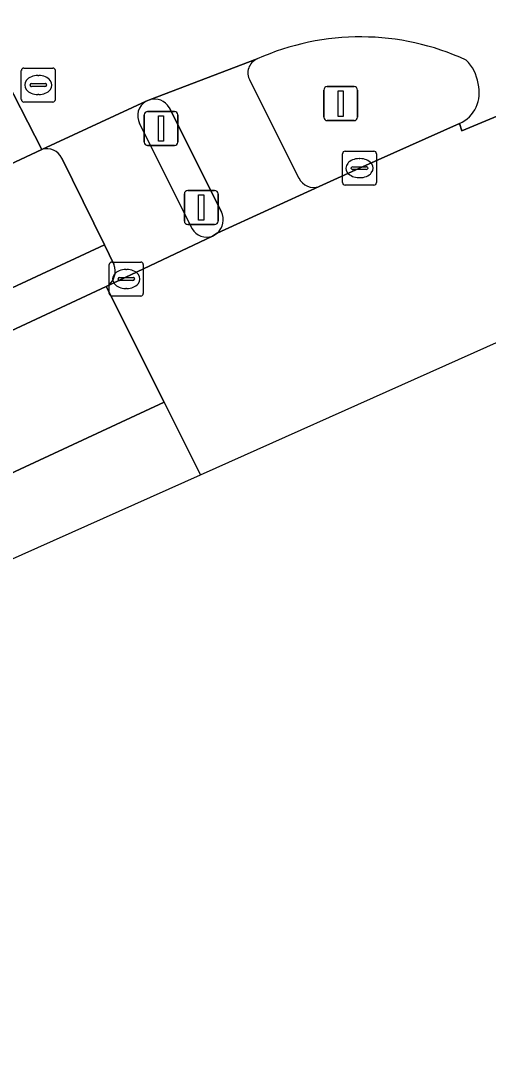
# Model space of a CAD drawing. Extents: x 158352 to 159489, y 383828 to 384603.
# Drawn here: x 158921.02 to 158934.79, y 383828 to 383858.39 of the extents above; entities that cross this region are included whole.
import ezdxf

# ---------------------------------------------------------------- set-up
doc = ezdxf.new("R2010")
doc.units = 0
for name, color, linetype in [('IMGEO_Fietspad_open', 7, 'Continuous'), ('IMGEO_Kolk', 7, 'Continuous'), ('IMGEO_Lichtmast', 7, 'Continuous'), ('IMGEO_OVBaan_gesloten', 7, 'Continuous'), ('IMGEO_Rijbaan_regionaal_gesloten', 7, 'Continuous'), ('IMGEO_Rioolput', 7, 'Continuous'), ('IMGEO_Verkeerseiland_open', 7, 'Continuous'), ('IMGEO_Verkeersregelinstallatiepaal', 7, 'Continuous'), ('IMGEO_Voetpad_open', 7, 'Continuous')]:
    doc.layers.add(name, color=color, linetype=linetype)

msp = doc.modelspace()

# ---------------------------------------------------------------- linework, layer by layer
at = {"layer": 'IMGEO_Fietspad_open'}
for points in [[(158927.984, 383857.264), (158924.816, 383856.059)], [(158929.214, 383853.759), (158927.766, 383856.634)], [(158925.398, 383855.83), (158926.933, 383852.766)], [(158926.805, 383852.133), (158929.808, 383853.51)]]:
    msp.add_lwpolyline(points, dxfattribs=at)
for centre, radius, start, end in [((158928.16, 383856.85), 0.449, 113.0295, 208.7961), ((158924.961, 383855.574), 0.506, 30.3613, 106.6824), ((158929.645, 383853.955), 0.473, 204.4016, 290.1123), ((158926.445, 383852.535), 0.54, 311.8444, 25.2922)]:
    msp.add_arc(centre, radius, start, end, dxfattribs=at)
at = {"layer": 'IMGEO_Kolk'}
for p, q in [((158930.497, 383853.623), (158930.497, 383854.475)), ((158930.572, 383854.549), (158931.424, 383854.549)), ((158931.498, 383854.475), (158931.498, 383853.623)), ((158930.985, 383854.329), (158931.01, 383854.329)), ((158930.756, 383854.043), (158930.756, 383854.055)), ((158931.194, 383854.006), (158930.796, 383854.006)), ((158930.799, 383854.092), (158931.197, 383854.092)), ((158931.24, 383854.055), (158931.24, 383854.043)), ((158931.424, 383853.549), (158930.572, 383853.549)), ((158931.008, 383853.769), (158930.983, 383853.769)), ((158923.63, 383850.361), (158923.63, 383851.213)), ((158923.705, 383851.287), (158924.557, 383851.287)), ((158924.631, 383851.213), (158924.631, 383850.361)), ((158923.889, 383850.781), (158923.889, 383850.793)), ((158923.932, 383850.83), (158924.33, 383850.83)), ((158924.118, 383851.067), (158924.143, 383851.067)), ((158924.373, 383850.793), (158924.373, 383850.781)), ((158924.327, 383850.744), (158923.929, 383850.744)), ((158924.141, 383850.507), (158924.116, 383850.507)), ((158924.557, 383850.287), (158923.705, 383850.287))]:
    msp.add_line(p, q, dxfattribs=at)
for points in [[(158930.497, 383853.623), (158930.497, 383854.475)], [(158930.572, 383854.549), (158931.424, 383854.549)], [(158931.498, 383854.475), (158931.498, 383853.623)], [(158931.424, 383853.549), (158930.572, 383853.549)], [(158923.63, 383850.361), (158923.63, 383851.213)], [(158923.705, 383851.287), (158924.557, 383851.287)], [(158924.631, 383851.213), (158924.631, 383850.361)], [(158924.557, 383850.287), (158923.705, 383850.287)]]:
    msp.add_lwpolyline(points, dxfattribs=at)
for centre, radius, start, end in [((158930.574, 383854.473), 0.0765, 91.552, 178.448), ((158930.574, 383854.473), 0.0765, 91.552, 178.448), ((158931.422, 383854.473), 0.0765, 1.552, 88.448), ((158931.422, 383854.473), 0.0765, 1.552, 88.448), ((158930.796, 383854.052), 0.0403, 85.8775, 175.7526), ((158930.793, 383854.042), 0.0366, 178.938, 274.7102), ((158931.197, 383854.049), 0.043, 264.8664, 352.4533), ((158931.201, 383854.054), 0.0386, 1.7309, 96.639), ((158930.574, 383853.625), 0.0765, 181.552, 268.448), ((158930.574, 383853.625), 0.0765, 181.552, 268.448), ((158931.422, 383853.625), 0.0765, 271.552, 358.448), ((158931.422, 383853.625), 0.0765, 271.552, 358.448), ((158923.707, 383851.211), 0.0765, 91.552, 178.448), ((158923.707, 383851.211), 0.0765, 91.552, 178.448), ((158924.555, 383851.211), 0.0765, 1.552, 88.448), ((158924.555, 383851.211), 0.0765, 1.552, 88.448), ((158923.929, 383850.79), 0.0403, 85.8775, 175.7526), ((158924.334, 383850.792), 0.0386, 1.7309, 96.639), ((158923.926, 383850.78), 0.0366, 178.938, 274.7102), ((158924.33, 383850.787), 0.043, 264.8664, 352.4533), ((158923.707, 383850.363), 0.0765, 181.552, 268.448), ((158923.707, 383850.363), 0.0765, 181.552, 268.448), ((158924.555, 383850.363), 0.0765, 271.552, 358.448), ((158924.555, 383850.363), 0.0765, 271.552, 358.448)]:
    msp.add_arc(centre, radius, start, end, dxfattribs=at)
for centre, major_axis, ratio, start_param, end_param in [((158930.984, 383854.049), (-0.387, 0.002), 0.722429, 4.712389, 7.853982), ((158931.009, 383854.049), (-0.39, 0.002), 0.717154, 1.570796, 4.712389), ((158924.117, 383850.787), (-0.387, 0.002), 0.722429, 4.712389, 7.853982), ((158924.142, 383850.787), (-0.39, 0.002), 0.717154, 1.570796, 4.712389)]:
    msp.add_ellipse(centre, major_axis=major_axis, ratio=ratio, start_param=start_param, end_param=end_param, dxfattribs=at)
at = {"layer": 'IMGEO_Lichtmast'}
for p, q in [((158929.949, 383855.547), (158929.949, 383856.347)), ((158929.949, 383856.347), (158929.949, 383855.547)), ((158930.049, 383856.447), (158930.839, 383856.447)), ((158930.839, 383856.447), (158930.049, 383856.447)), ((158930.939, 383856.347), (158930.939, 383855.547)), ((158930.939, 383855.547), (158930.939, 383856.347)), ((158930.839, 383855.447), (158930.049, 383855.447)), ((158930.049, 383855.447), (158930.839, 383855.447))]:
    msp.add_line(p, q, dxfattribs=at)
msp.add_lwpolyline([(158930.369, 383856.322), (158930.519, 383856.322), (158930.519, 383855.572), (158930.369, 383855.572), (158930.369, 383856.322)], dxfattribs=at)
for centre, start, end in [((158930.049, 383856.347), 90, 180), ((158930.049, 383856.347), 90, 180), ((158930.839, 383856.347), 0, 90), ((158930.839, 383856.347), 360, 90), ((158930.049, 383855.547), 180, 270), ((158930.049, 383855.547), 180, 270), ((158930.839, 383855.547), 270, 0), ((158930.839, 383855.547), 270, 0)]:
    msp.add_arc(centre, 0.1, start, end, dxfattribs=at)
at = {"layer": 'IMGEO_OVBaan_gesloten'}
for points in [[(158926.315, 383845.029), (158939.844, 383851.068), (158960.604, 383860.334), (158959.706, 383862.12), (158958.082, 383865.353), (158954.795, 383864.018), (158954.728, 383863.996), (158951.565, 383862.727), (158951.371, 383862.65), (158951.153, 383862.545), (158951.217, 383862.321), (158934.012, 383855.151), (158933.937, 383855.362), (158930.999, 383854.048), (158929.808, 383853.51), (158926.805, 383852.133), (158926.67, 383852.049), (158923.544, 383850.563), (158925.248, 383847.161)], [(158886.555, 383829.234), (158888.17, 383828.002), (158926.315, 383845.029), (158925.248, 383847.161), (158904.461, 383837.5), (158901.164, 383835.98)]]:
    msp.add_lwpolyline(points, close=True, dxfattribs=at)
msp.add_lwpolyline([(158886.555, 383829.234), (158901.164, 383835.98), (158904.461, 383837.5), (158925.248, 383847.161), (158923.544, 383850.563), (158898.905, 383839.083), (158897.738, 383838.533), (158897.043, 383838.205), (158896.233, 383837.824), (158895.996, 383837.712), (158894.954, 383837.229), (158891.523, 383835.638), (158887.752, 383833.889), (158887.164, 383833.616), (158885.536, 383832.859), (158885.16, 383832.685), (158884.88, 383832.556), (158883.218, 383831.779), (158886.555, 383829.234)], dxfattribs=at)
at = {"layer": 'IMGEO_Rijbaan_regionaal_gesloten'}
for points in [[(158932.916, 383866.466), (158931.792, 383865.95), (158925.15, 383862.845), (158922.022, 383861.386), (158918.9, 383859.914), (158920.391, 383857.032), (158921.65, 383854.598), (158924.717, 383856.017), (158924.816, 383856.059), (158927.984, 383857.264)], [(158933.937, 383855.362), (158934.012, 383855.151), (158951.217, 383862.321), (158951.153, 383862.545)]]:
    msp.add_lwpolyline(points, dxfattribs=at)
msp.add_lwpolyline([(158879.303, 383834.765), (158881.252, 383835.678), (158881.609, 383835.845), (158883.237, 383836.609), (158883.837, 383836.89), (158887.597, 383838.652), (158891.004, 383840.248), (158893.089, 383841.225), (158893.784, 383841.552), (158905.214, 383846.907), (158921.65, 383854.598), (158920.391, 383857.032), (158906.968, 383850.752), (158891.4, 383843.427), (158876.859, 383836.63)], close=True, dxfattribs=at)
for centre, radius, start, end in [((158931.021, 383850.473), 7.439, 65.2543, 114.0936), ((158933.298, 383856.366), 1.202, 8.1217, 45.865), ((158933.534, 383856.267), 0.991, 293.9942, 15.7211)]:
    msp.add_arc(centre, radius, start, end, dxfattribs=at)
at = {"layer": 'IMGEO_Rioolput'}
for p, q in [((158921.042, 383856.068), (158921.042, 383856.92)), ((158921.117, 383856.994), (158921.969, 383856.994)), ((158922.043, 383856.92), (158922.043, 383856.068)), ((158921.53, 383856.774), (158921.555, 383856.774)), ((158921.301, 383856.488), (158921.301, 383856.5)), ((158921.739, 383856.451), (158921.341, 383856.451)), ((158921.344, 383856.537), (158921.742, 383856.537)), ((158921.785, 383856.5), (158921.785, 383856.488)), ((158921.969, 383855.994), (158921.117, 383855.994)), ((158921.553, 383856.214), (158921.528, 383856.214))]:
    msp.add_line(p, q, dxfattribs=at)
for points in [[(158921.042, 383856.068), (158921.042, 383856.92)], [(158921.117, 383856.994), (158921.969, 383856.994)], [(158922.043, 383856.92), (158922.043, 383856.068)], [(158921.969, 383855.994), (158921.117, 383855.994)]]:
    msp.add_lwpolyline(points, dxfattribs=at)
for centre, radius, start, end in [((158921.119, 383856.918), 0.0765, 91.552, 178.448), ((158921.119, 383856.918), 0.0765, 91.552, 178.448), ((158921.967, 383856.918), 0.0765, 1.552, 88.448), ((158921.967, 383856.918), 0.0765, 1.552, 88.448), ((158921.341, 383856.497), 0.0403, 85.8775, 175.7526), ((158921.338, 383856.487), 0.0366, 178.938, 274.7102), ((158921.742, 383856.494), 0.043, 264.8664, 352.4533), ((158921.746, 383856.499), 0.0386, 1.7309, 96.639), ((158921.119, 383856.07), 0.0765, 181.552, 268.448), ((158921.119, 383856.07), 0.0765, 181.552, 268.448), ((158921.967, 383856.07), 0.0765, 271.552, 358.448), ((158921.967, 383856.07), 0.0765, 271.552, 358.448)]:
    msp.add_arc(centre, radius, start, end, dxfattribs=at)
for centre, major_axis, ratio, start_param, end_param in [((158921.529, 383856.494), (-0.387, 0.002), 0.722429, 4.712389, 7.853982), ((158921.554, 383856.494), (-0.39, 0.002), 0.717154, 1.570796, 4.712389)]:
    msp.add_ellipse(centre, major_axis=major_axis, ratio=ratio, start_param=start_param, end_param=end_param, dxfattribs=at)
at = {"layer": 'IMGEO_Verkeerseiland_open'}
for points in [[(158927.766, 383856.634), (158929.214, 383853.759)], [(158924.816, 383856.059), (158924.717, 383856.017)], [(158926.933, 383852.766), (158925.398, 383855.83)], [(158924.525, 383855.36), (158926.067, 383852.266)], [(158929.808, 383853.51), (158930.999, 383854.048), (158933.937, 383855.362)], [(158926.67, 383852.049), (158926.805, 383852.133)]]:
    msp.add_lwpolyline(points, dxfattribs=at)
for centre, radius, start, end in [((158931.021, 383850.473), 7.439, 65.2543, 114.0936), ((158928.16, 383856.85), 0.449, 113.0295, 208.7961), ((158933.298, 383856.366), 1.202, 8.1217, 45.865), ((158933.534, 383856.267), 0.991, 293.9942, 15.7211), ((158924.95, 383855.592), 0.484, 118.7498, 208.6695), ((158924.961, 383855.574), 0.506, 30.3613, 106.6824), ((158929.645, 383853.955), 0.473, 204.4016, 290.1123), ((158926.445, 383852.535), 0.54, 311.8444, 25.2922), ((158926.497, 383852.514), 0.496, 209.9803, 290.4354)]:
    msp.add_arc(centre, radius, start, end, dxfattribs=at)
at = {"layer": 'IMGEO_Verkeersregelinstallatiepaal'}
for p, q in [((158924.761, 383855.715), (158925.551, 383855.715)), ((158925.551, 383855.715), (158924.761, 383855.715)), ((158924.661, 383854.815), (158924.661, 383855.615)), ((158924.661, 383855.615), (158924.661, 383854.815)), ((158925.651, 383855.615), (158925.651, 383854.815)), ((158925.651, 383854.815), (158925.651, 383855.615)), ((158925.551, 383854.715), (158924.761, 383854.715)), ((158924.761, 383854.715), (158925.551, 383854.715)), ((158925.842, 383852.492), (158925.842, 383853.292)), ((158925.842, 383853.292), (158925.842, 383852.492)), ((158925.942, 383853.392), (158926.732, 383853.392)), ((158926.732, 383853.392), (158925.942, 383853.392)), ((158926.832, 383853.292), (158926.832, 383852.492)), ((158926.832, 383852.492), (158926.832, 383853.292)), ((158926.732, 383852.392), (158925.942, 383852.392)), ((158925.942, 383852.392), (158926.732, 383852.392))]:
    msp.add_line(p, q, dxfattribs=at)
for points in [[(158925.081, 383855.59), (158925.231, 383855.59), (158925.231, 383854.84), (158925.081, 383854.84), (158925.081, 383855.59)], [(158926.262, 383853.267), (158926.412, 383853.267), (158926.412, 383852.517), (158926.262, 383852.517), (158926.262, 383853.267)]]:
    msp.add_lwpolyline(points, dxfattribs=at)
for centre, start, end in [((158924.761, 383855.615), 90, 180), ((158924.761, 383855.615), 90, 180), ((158925.551, 383855.615), 0, 90), ((158925.551, 383855.615), 360, 90), ((158924.761, 383854.815), 180, 270), ((158924.761, 383854.815), 180, 270), ((158925.551, 383854.815), 270, 0), ((158925.551, 383854.815), 270, 0), ((158925.942, 383853.292), 90, 180), ((158925.942, 383853.292), 90, 180), ((158926.732, 383853.292), 0, 90), ((158926.732, 383853.292), 360, 90), ((158925.942, 383852.492), 180, 270), ((158925.942, 383852.492), 180, 270), ((158926.732, 383852.492), 270, 0), ((158926.732, 383852.492), 270, 0)]:
    msp.add_arc(centre, 0.1, start, end, dxfattribs=at)
at = {"layer": 'IMGEO_Voetpad_open'}
for points in [[(158924.717, 383856.017), (158921.65, 383854.598)], [(158926.067, 383852.266), (158924.525, 383855.36)], [(158921.65, 383854.598), (158905.214, 383846.907), (158893.784, 383841.552), (158893.089, 383841.225), (158891.004, 383840.248), (158887.597, 383838.652), (158883.837, 383836.89), (158883.237, 383836.609), (158881.609, 383835.845), (158881.252, 383835.678), (158879.303, 383834.765), (158883.218, 383831.779)], [(158883.218, 383831.779), (158884.88, 383832.556), (158885.16, 383832.685), (158885.536, 383832.859), (158887.164, 383833.616), (158887.752, 383833.889), (158891.523, 383835.638), (158894.954, 383837.229), (158895.996, 383837.712), (158896.233, 383837.824), (158895.768, 383838.886), (158896.007, 383838.997), (158896.704, 383839.322), (158923.487, 383851.789), (158922.233, 383854.347)], [(158922.233, 383854.347), (158923.487, 383851.789), (158923.765, 383851.222)], [(158923.544, 383850.563), (158926.67, 383852.049)], [(158923.765, 383851.222), (158923.487, 383851.789), (158896.704, 383839.322), (158896.007, 383838.997), (158895.768, 383838.886), (158896.233, 383837.824), (158897.043, 383838.205), (158897.738, 383838.533), (158898.905, 383839.083), (158923.544, 383850.563)]]:
    msp.add_lwpolyline(points, dxfattribs=at)
for centre, radius, start, end in [((158924.95, 383855.592), 0.484, 118.7498, 208.6695), ((158921.798, 383854.14), 0.482, 25.4852, 107.928), ((158921.798, 383854.14), 0.482, 25.4852, 107.928), ((158926.497, 383852.514), 0.496, 209.9803, 290.4354), ((158923.28, 383851.018), 0.526, 300.0862, 22.8354), ((158923.28, 383851.018), 0.526, 300.0862, 22.8354)]:
    msp.add_arc(centre, radius, start, end, dxfattribs=at)

doc.saveas('drawing.dxf')
